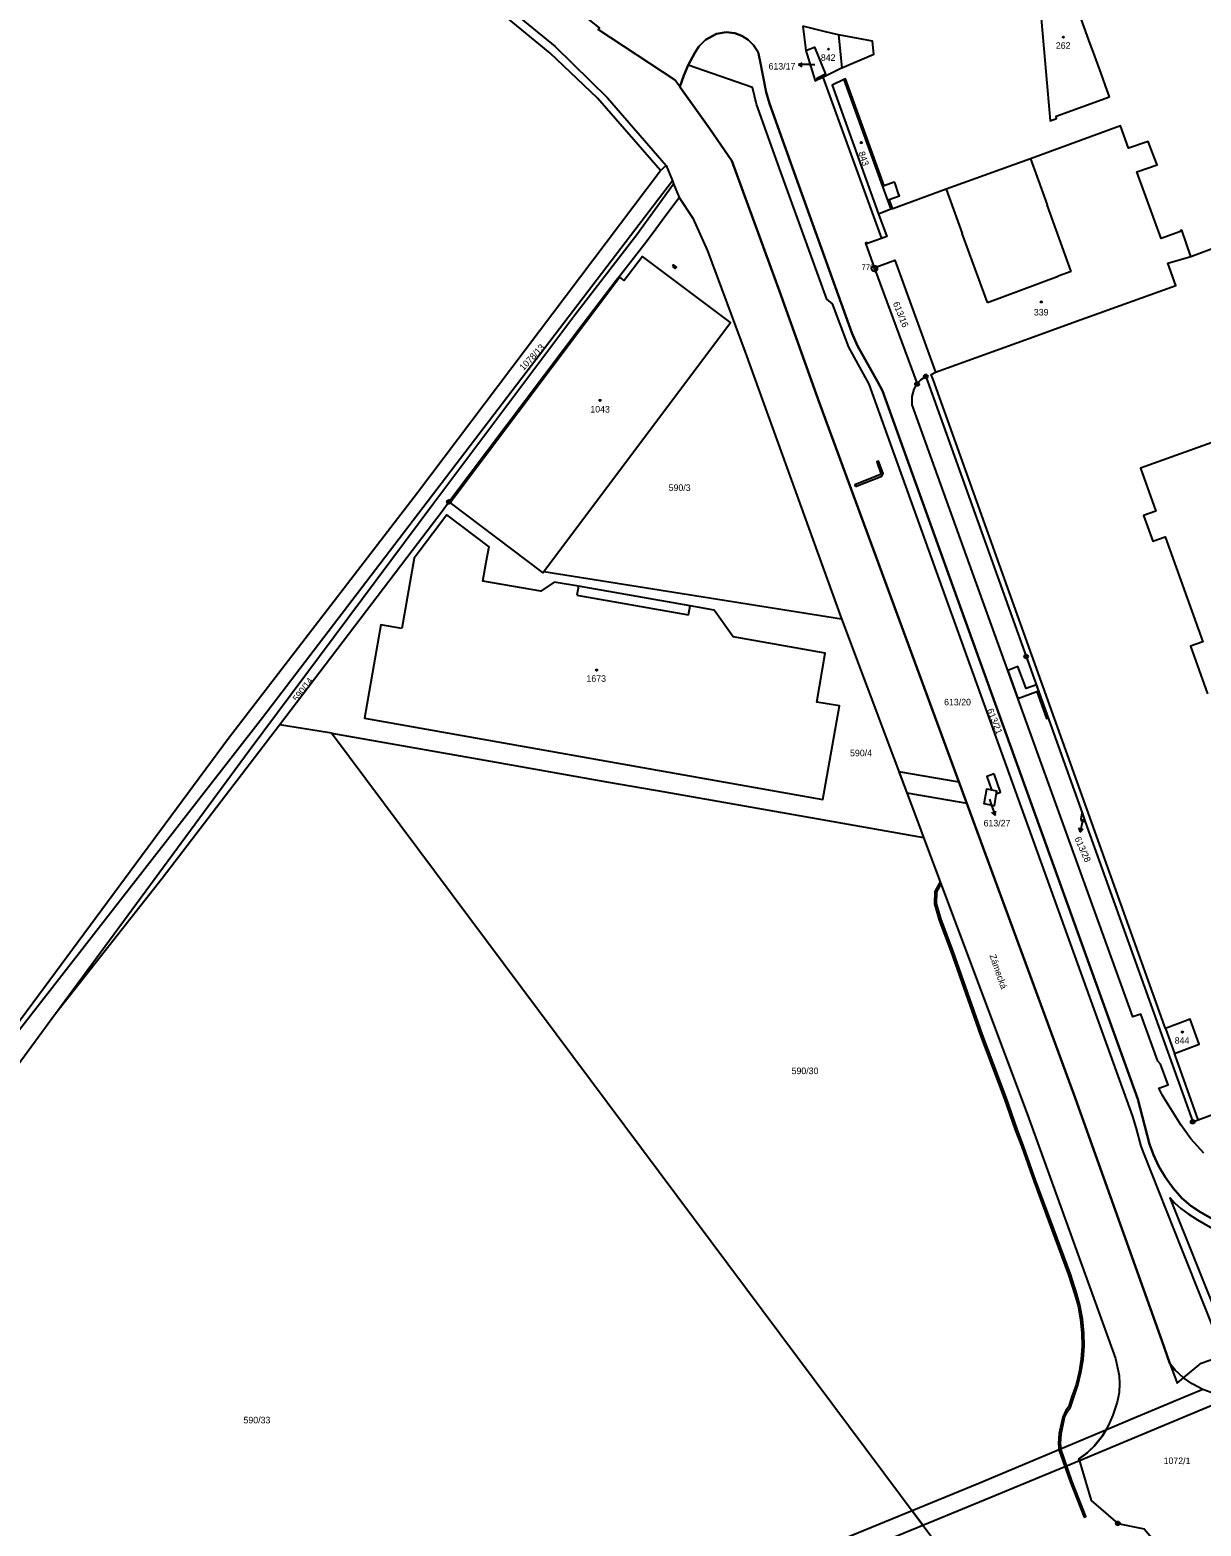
# Model space of a CAD drawing. Extents: x -680203 to -673936, y -1102717 to -1093650.
# Drawn here: x -678314.4 to -678011, y -1099015.6 to -1098628.2 of the extents above; entities that cross this region are included whole.
import ezdxf

# ---------------------------------------------------------------- set-up
doc = ezdxf.new("R2010")
doc.units = 0
for name, color, linetype in [('SOxx02xx_Koleje_param další_Popis10', 7, 'Continuous'), ('SOxx02xx_Staničení_Popis10', 7, 'Continuous'), ('SOxxxxxx_Koleje_LN_parametry_Popis10', 7, 'Continuous'), ('SOxxxxxx_Koleje_param další_Popis10', 7, 'Continuous'), ('SOxxxxxx_Osa_bod_P', 7, 'Continuous'), ('SOxxxxxx_Staničení_Popis10', 7, 'Continuous'), ('x_prac', 7, 'Continuous')]:
    doc.layers.add(name, color=color, linetype=linetype)

msp = doc.modelspace()

# ---------------------------------------------------------------- linework, layer by layer
at = {"layer": 'SOxx02xx_Koleje_param další_Popis10'}
for centre, radius in [((-678095.63, -1098689.98), 0.75), ((-678095.63, -1098689.98), 0.03), ((-678082.3, -1098717.89), 0.5), ((-678084.57, -1098719.85), 0.5), ((-678084.57, -1098719.85), 0.0303), ((-678082.3, -1098717.89), 0.0303), ((-678205.86, -1098750.39), 0.5), ((-678205.86, -1098750.39), 0.0303), ((-678056.31, -1098790.43), 0.5), ((-678056.31, -1098790.43), 0.0303), ((-678013.17, -1098910.9), 0.5), ((-678013.17, -1098910.9), 0.0303), ((-678032.55, -1099014.92), 0.5), ((-678032.55, -1099014.92), 0.0303)]:
    msp.add_circle(centre, radius, dxfattribs=at)
at = {"layer": 'SOxx02xx_Staničení_Popis10'}
for p, q in [((-678115.31, -1098637.14), (-678114.31, -1098636.64)), ((-678112.31, -1098637.14), (-678115.31, -1098637.14)), ((-678115.31, -1098637.14), (-678114.31, -1098637.64)), ((-678112.31, -1098637.14), (-678111.07, -1098637.14)), ((-678065.81, -1098827.39), (-678065.35, -1098828.74)), ((-678065.35, -1098828.74), (-678064.37, -1098831.58)), ((-678064.37, -1098831.58), (-678065.17, -1098830.79)), ((-678064.37, -1098831.58), (-678064.23, -1098830.47)), ((-678041.68, -1098832.94), (-678042.3, -1098835.88)), ((-678041.59, -1098832.53), (-678041.68, -1098832.94)), ((-678042.3, -1098835.88), (-678042.59, -1098834.79)), ((-678042.3, -1098835.88), (-678041.61, -1098835))]:
    msp.add_line(p, q, dxfattribs=at)
at = {"layer": 'SOxxxxxx_Koleje_LN_parametry_Popis10'}
msp.add_lwpolyline([(-678005.69, -1098937.46), (-678011.17, -1098934.28), (-678013.69, -1098932.64), (-678015.98, -1098930.7), (-678018.25, -1098928.14), (-678020.22, -1098925.34), (-678021.93, -1098922.46), (-678023.36, -1098919.5), (-678024.37, -1098916.7), (-678027.36, -1098905.06), (-678056.38, -1098824.57), (-678076.06, -1098770.06), (-678093.55, -1098721.65), (-678094.8, -1098719.18), (-678100.01, -1098709.98), (-678101.44, -1098706.58), (-678115.2, -1098668.45), (-678122.79, -1098647.22), (-678123.63, -1098644.3), (-678125.34, -1098635.94), (-678125.77, -1098633.96), (-678126.93, -1098632.15), (-678128.34, -1098630.73), (-678129.94, -1098629.7), (-678131.77, -1098629.01), (-678134.01, -1098628.78), (-678136.55, -1098629.18), (-678139.35, -1098630.7), (-678141.1, -1098632.48), (-678142.15, -1098634.08), (-678143.84, -1098637.32), (-678145.04, -1098639.97), (-678146.02, -1098642.91), (-678138.26, -1098653.8), (-678132.54, -1098662.08), (-678119.89, -1098696.77), (-678110.18, -1098723.85), (-678043.98, -1098903.73), (-678021.17, -1098967.56), (-678019.05, -1098973.49), (-678017.68, -1098975.26), (-678015.54, -1098977.24), (-678011.01, -1098973.46), (-678004.99, -1098971.32)], dxfattribs=at)
for points in [[(-678147.97, -1098689.42), (-678147.24, -1098689.97), (-678146.9, -1098689.59), (-678147.65, -1098689.02)], [(-678100.53, -1098746.41), (-678093.73, -1098743.69), (-678093.4, -1098743.01), (-678094.54, -1098739.85), (-678095.02, -1098740.03), (-678093.94, -1098742.99), (-678094.09, -1098743.29), (-678100.71, -1098745.95)], [(-678061.06, -1098794.04), (-678058.45, -1098801.29), (-678053.56, -1098799.5), (-678051.02, -1098806.51), (-678050.6, -1098806.37), (-678053.67, -1098797.8), (-678056.32, -1098798.75), (-678058.43, -1098793.02)], [(-678089.28, -1098820.26), (-678087.24, -1098825.69), (-678071.71, -1098828.39), (-678073.7, -1098822.97)], [(-678064.61, -1098820.82), (-678066.5, -1098821.48), (-678065.27, -1098824.96), (-678063.97, -1098825.19), (-678064.1, -1098825.97), (-678062.94, -1098825.56)], [(-678063.97, -1098825.19), (-678064.61, -1098829.07), (-678067.23, -1098828.61), (-678066.54, -1098824.73)], [(-678068.13, -1098888.56), (-678061.99, -1098904.79), (-678059.15, -1098913.02), (-678057.45, -1098917.43), (-678054.26, -1098926.45), (-678050.51, -1098936.59), (-678045.34, -1098950.57), (-678043.7, -1098955.68), (-678042.86, -1098958.54), (-678042.22, -1098962.1), (-678041.9, -1098965.68), (-678041.8, -1098969.04), (-678042.06, -1098972.38), (-678042.62, -1098975.76), (-678043.4, -1098979.01), (-678044.58, -1098982.29), (-678045.25, -1098984.62), (-678046.04, -1098985.68), (-678046.82, -1098987.37), (-678047.76, -1098991.64), (-678047.95, -1098994.23), (-678047.77, -1098996.02), (-678044.9, -1099004.06), (-678041.32, -1099013.32), (-678040.86, -1099013.14), (-678044.44, -1099003.88), (-678047.27, -1098995.9), (-678047.45, -1098994.23), (-678047.26, -1098991.72), (-678046.34, -1098987.53), (-678045.6, -1098985.94), (-678044.79, -1098984.84), (-678042.92, -1098979.15), (-678042.13, -1098975.86), (-678041.56, -1098972.44), (-678041.3, -1098969.06), (-678041.4, -1098965.65), (-678041.72, -1098962.04), (-678042.38, -1098958.42), (-678043.22, -1098955.54), (-678044.86, -1098950.41), (-678050.04, -1098936.41), (-678053.79, -1098926.28), (-678056.98, -1098917.25), (-678058.68, -1098912.84), (-678061.52, -1098904.62), (-678067.66, -1098888.39), (-678075.34, -1098866.56), (-678078.34, -1098858.51), (-678079.55, -1098854.39), (-678079.49, -1098851.38), (-678078.35, -1098849.37), (-678078.58, -1098848.76), (-678079.99, -1098851.24), (-678080.05, -1098854.45), (-678078.82, -1098858.67), (-678075.81, -1098866.74)], [(-678019.05, -1098973.49), (-678017.21, -1098978.63), (-678015.54, -1098977.24), (-678017.68, -1098975.26)], [(-678042.51, -1098998.6), (-678026.18, -1098991.81), (-678013.54, -1098986.55), (-678002.73, -1098982.06), (-678004.67, -1098981.99), (-678007.7, -1098981.31), (-678010.52, -1098980.22), (-678015.15, -1098982.16), (-678027.73, -1098987.43), (-678035.71, -1098990.78), (-678036.55, -1098992.26), (-678038.7, -1098994.96), (-678040.46, -1098996.57), (-678040.91, -1098996.98), (-678042.14, -1098997.85), (-678042.63, -1098998.2)], [(-678042.14, -1098997.85), (-678040.91, -1098996.98), (-678040.46, -1098996.57), (-678038.7, -1098994.96), (-678036.55, -1098992.26), (-678035.71, -1098990.78), (-678068.61, -1099004.58), (-678085.87, -1099011.66), (-678083.09, -1099015.38), (-678066.91, -1099008.74), (-678042.51, -1098998.6), (-678042.63, -1098998.2)], [(-678262.22, -1099201.07), (-678257.8, -1099202.2), (-678229.06, -1099135.14), (-678197.89, -1099062.47), (-678083.09, -1099015.38), (-678085.87, -1099011.66), (-678201.31, -1099059.01), (-678233.2, -1099133.36)]]:
    msp.add_lwpolyline(points, close=True, dxfattribs=at)
at = {"layer": 'SOxxxxxx_Koleje_param další_Popis10'}
for centre in [(-678046.65, -1098630.03), (-678107.52, -1098633.14), (-678099.03, -1098657.33), (-678052.4, -1098698.6), (-678166.71, -1098724.11), (-678167.61, -1098793.94), (-678015.85, -1098887.68)]:
    msp.add_circle(centre, 0.175, dxfattribs=at)
at = {"layer": 'SOxxxxxx_Staničení_Popis10'}
for p, q in [((-678104.97, -1098629.45), (-678104.08, -1098637.96)), ((-678103.55, -1098640.96), (-678093.51, -1098668.68)), ((-678055.19, -1098661.53), (-678053.11, -1098667.28)), ((-678053.11, -1098667.28), (-678050.89, -1098673.44)), ((-678093.51, -1098668.68), (-678092.22, -1098672.25)), ((-678077.04, -1098669.41), (-678072.86, -1098680.9)), ((-678092.22, -1098672.25), (-678091.36, -1098674.62)), ((-678044.66, -1098690.7), (-678050.89, -1098673.44)), ((-678066.35, -1098698.79), (-678072.86, -1098680.9)), ((-678057.51, -1098695.49), (-678048.02, -1098691.95)), ((-678044.66, -1098690.7), (-678048.02, -1098691.95)), ((-678066.35, -1098698.79), (-678057.51, -1098695.49)), ((-678172.3, -1098772.2), (-678172.72, -1098774.51)), ((-678172.72, -1098774.51), (-678143.79, -1098779.6)), ((-678143.79, -1098779.6), (-678143.39, -1098777.34))]:
    msp.add_line(p, q, dxfattribs=at)
at = {"layer": 'x_prac'}
for p, q in [((-678114.17, -1098627.18), (-678113.43, -1098633.5)), ((-678110.36, -1098641.04), (-678109, -1098640.37)), ((-678109, -1098640.37), (-678093.8, -1098682.14)), ((-678151.07, -1098664.58), (-678149.57, -1098663.3)), ((-678149.57, -1098663.3), (-678147.95, -1098667.24)), ((-678147.95, -1098667.24), (-678147.64, -1098667.99)), ((-678147.64, -1098667.99), (-678146.19, -1098671.54)), ((-678013.69, -1098686.8), (-677980.58, -1098674.37)), ((-678095.63, -1098689.98), (-678084.57, -1098719.85)), ((-678205.86, -1098750.39), (-678205.53, -1098750.64)), ((-678181.29, -1098768.38), (-678104.16, -1098780.64)), ((-678041.8, -1098830.94), (-678040.99, -1098833.21)), ((-678345.56, -1098934.2), (-678307.76, -1098882.9)), ((-678020.21, -1098886.74), (-678017.89, -1098893.21)), ((-678011.76, -1098910.4), (-677996.49, -1098904.7))]:
    msp.add_line(p, q, dxfattribs=at)
for points in [[(-678151.07, -1098664.58), (-678167.34, -1098645.87), (-678179.65, -1098634.15), (-678192.23, -1098623.81), (-678205.35, -1098614.7), (-678265.15, -1098578.89), (-678318.9, -1098546.66), (-678342.36, -1098533.35), (-678344.39, -1098532.21), (-678359.9, -1098524.78), (-678374.85, -1098518.7), (-678387.14, -1098514.19), (-678402.55, -1098509.78), (-678418.61, -1098506.25), (-678427.44, -1098504.82), (-678440.47, -1098503.13), (-678456.82, -1098501.86), (-678474.22, -1098501.74), (-678505.48, -1098502.29)], [(-678146.02, -1098642.91), (-678147.26, -1098641.18), (-678167.22, -1098628.06), (-678166.87, -1098627.6), (-678171.88, -1098623.65), (-678178.52, -1098617.99), (-678187.66, -1098611.16), (-678201.02, -1098602.43), (-678211.67, -1098596.37), (-678217.75, -1098593.24), (-678230.88, -1098586.48), (-678237.71, -1098582.93), (-678237.93, -1098583.31), (-678259.8, -1098570.27), (-678267.8, -1098565.43), (-678310.66, -1098539.83), (-678314.28, -1098537.68), (-678315.3, -1098537.06), (-678315.81, -1098536.76), (-678334.65, -1098525.97), (-678336.73, -1098524.87)], [(-678317.84, -1098544.85), (-678264.07, -1098577.09), (-678204.15, -1098612.98), (-678190.9, -1098622.18), (-678178.3, -1098632.49), (-678164.81, -1098645.72), (-678149.57, -1098663.3)], [(-678034.74, -1098645.46), (-678035.74, -1098642.68), (-678036.56, -1098640.42), (-678038.89, -1098633.98), (-678039.7, -1098631.73), (-678048.98, -1098606.05), (-678056.69, -1098603.92), (-678053.43, -1098613.28), (-678050.12, -1098651.71), (-678048.42, -1098651.09), (-678048.58, -1098650.46), (-678034.74, -1098645.46)], [(-678109, -1098640.37), (-678107.57, -1098639.67), (-678104.15, -1098638), (-678104.08, -1098637.96), (-678095.8, -1098634.47), (-678096.16, -1098631.08), (-678104.97, -1098629.45), (-678105.75, -1098629.26), (-678108.32, -1098628.63), (-678114.17, -1098627.18)], [(-678143.84, -1098637.32), (-678142.15, -1098634.08), (-678141.1, -1098632.48), (-678139.35, -1098630.7), (-678136.55, -1098629.18), (-678134.01, -1098628.78), (-678131.77, -1098629.01), (-678129.94, -1098629.7), (-678128.34, -1098630.73), (-678126.93, -1098632.15), (-678125.77, -1098633.96), (-678125.34, -1098635.94), (-678123.63, -1098644.3), (-678122.79, -1098647.22), (-678115.2, -1098668.45), (-678101.44, -1098706.58), (-678100.01, -1098709.98), (-678094.8, -1098719.18), (-678093.55, -1098721.65), (-678076.06, -1098770.06), (-678056.38, -1098824.57), (-678027.36, -1098905.06), (-678024.37, -1098916.7), (-678023.36, -1098919.5), (-678021.93, -1098922.46), (-678020.22, -1098925.34), (-678018.25, -1098928.14), (-678015.98, -1098930.7), (-678013.69, -1098932.64), (-678011.17, -1098934.28), (-678005.69, -1098937.46)], [(-678113.43, -1098633.5), (-678111.15, -1098632.59), (-678108.31, -1098639.64), (-678110.52, -1098640.72), (-678110.36, -1098641.04)], [(-678113.43, -1098633.5), (-678111.74, -1098638.87), (-678110.98, -1098641.33), (-678110.36, -1098641.04)], [(-678146.02, -1098642.91), (-678145.04, -1098639.97), (-678143.84, -1098637.32)], [(-678000.73, -1098981.94), (-678004.99, -1098971.32), (-678015.91, -1098944.11), (-678025.84, -1098919.08), (-678026.49, -1098917.19), (-678027.79, -1098912.36), (-678028.72, -1098909.53), (-678059.07, -1098825.18), (-678078.73, -1098770.6), (-678096.96, -1098719.9), (-678101.32, -1098712.06), (-678102.27, -1098710.28), (-678106.5, -1098699.09), (-678107.99, -1098697.88), (-678120.19, -1098664.03), (-678126.15, -1098647.36), (-678127.21, -1098643.08), (-678143.84, -1098637.32)], [(-678000.73, -1098981.94), (-678002.73, -1098982.06), (-678004.67, -1098981.99), (-678007.7, -1098981.31), (-678010.52, -1098980.22), (-678013.28, -1098978.75), (-678015.54, -1098977.24), (-678017.68, -1098975.26), (-678019.05, -1098973.49), (-678021.17, -1098967.56), (-678043.98, -1098903.73), (-678110.18, -1098723.85), (-678119.89, -1098696.77), (-678132.54, -1098662.08), (-678138.26, -1098653.8), (-678146.02, -1098642.91)], [(-678090.87, -1098674.51), (-678091.8, -1098672.1), (-678089.17, -1098671.15), (-678089.26, -1098670.84), (-678090.24, -1098667.96), (-678090.47, -1098667.58), (-678093.09, -1098668.53), (-678103.13, -1098640.8), (-678103.55, -1098640.96), (-678106.56, -1098642.49), (-678094.53, -1098675.86)], [(-678013.69, -1098686.8), (-678015.96, -1098679.98), (-678016.37, -1098680.13), (-678016.3, -1098680.34), (-678021.31, -1098682.2), (-678027.6, -1098664.87), (-678022.41, -1098663.06), (-678023.6, -1098659.98), (-678024.74, -1098657.04), (-678029.83, -1098658.75), (-678031.91, -1098653.01), (-678055.19, -1098661.53), (-678077.04, -1098669.41), (-678090.87, -1098674.51)], [(-678351.19, -1098930.75), (-678262.97, -1098811.53), (-678214.04, -1098747.98), (-678151.07, -1098664.58)], [(-678147.95, -1098667.24), (-678254.18, -1098806.31), (-678351.19, -1098930.75)], [(-678307.76, -1098882.9), (-678257.57, -1098814.77), (-678210.05, -1098750.98), (-678173.46, -1098702.32), (-678157.17, -1098681.17), (-678147.64, -1098667.99)], [(-678205.86, -1098750.39), (-678171.1, -1098704.17), (-678162.51, -1098692.97), (-678161.42, -1098691.55), (-678154.8, -1098683.01), (-678152.29, -1098679.67), (-678149.91, -1098676.49), (-678146.19, -1098671.54)], [(-678146.19, -1098671.54), (-678142.71, -1098676.95), (-678138.84, -1098685.34), (-678129.12, -1098711.65), (-678104.16, -1098780.64)], [(-678090.87, -1098674.51), (-678091.36, -1098674.62), (-678094.53, -1098675.86)], [(-678094.53, -1098675.86), (-678092.41, -1098681.63), (-678093.8, -1098682.14)], [(-678093.8, -1098682.14), (-678095.5, -1098682.77), (-678097.38, -1098683.46), (-678097.48, -1098683.21), (-678097.9, -1098683.37), (-678095.63, -1098689.98)], [(-678181.29, -1098768.38), (-678132.91, -1098703.94), (-678155.69, -1098686.8), (-678160.46, -1098693.06), (-678161.61, -1098692.2), (-678205.53, -1098750.64)], [(-678095.63, -1098689.98), (-678095.2, -1098689.82), (-678095.3, -1098689.57), (-678090.3, -1098687.75), (-678079.81, -1098716.78)], [(-678079.81, -1098716.78), (-678053.44, -1098707.28), (-678044.24, -1098703.97), (-678017.51, -1098694.34), (-678019.59, -1098688.59), (-678013.69, -1098686.8)], [(-678020.21, -1098886.74), (-678020.46, -1098886.04), (-678080.42, -1098718.68), (-678080.89, -1098717.39), (-678079.81, -1098716.78)], [(-678010.28, -1098919.03), (-678013.64, -1098915.33), (-678016.22, -1098911.74), (-678020.98, -1098904.08), (-678021.98, -1098902.22), (-678019.55, -1098901.34), (-678021.49, -1098896), (-678022.2, -1098895.22), (-678026.6, -1098883.03), (-678028.65, -1098883.78), (-678050.44, -1098823.52), (-678070.2, -1098768.67), (-678085.81, -1098725.24), (-678085.86, -1098723.09), (-678085.37, -1098721.18), (-678084.57, -1098719.85)], [(-678084.57, -1098719.85), (-678083.53, -1098718.65), (-678082.3, -1098717.89), (-678056.31, -1098790.43), (-678041.8, -1098830.94)], [(-677993.17, -1098729.67), (-678026.66, -1098741.69), (-678022.68, -1098752.77), (-678025.88, -1098753.92), (-678023.49, -1098760.57), (-678020.29, -1098759.42), (-678010.53, -1098786.62), (-678013.73, -1098787.77), (-678009.3, -1098800.1)], [(-678249.72, -1098808.13), (-678215.35, -1098762.96), (-678207.65, -1098752.78), (-678205.86, -1098750.39)], [(-678205.53, -1098750.64), (-678181.56, -1098768.73), (-678181.29, -1098768.38)], [(-678218.09, -1098783.19), (-678223.51, -1098782.23), (-678227.77, -1098806.42), (-678108.99, -1098827.42), (-678104.7, -1098803.22), (-678110.57, -1098802.21), (-678108.4, -1098789.6), (-678132.25, -1098785.36), (-678137.14, -1098778.43), (-678143.39, -1098777.34), (-678172.3, -1098772.2), (-678178.55, -1098771.15), (-678182.01, -1098773.52), (-678197.05, -1098770.88), (-678196.18, -1098766.01), (-678195.53, -1098762.33), (-678195.39, -1098761.99), (-678206.43, -1098753.7), (-678213.55, -1098763.25), (-678214.86, -1098764.99), (-678218.09, -1098783.19)], [(-678104.16, -1098780.64), (-678083.94, -1098834.48), (-678082.87, -1098837.32)], [(-678307.76, -1098882.9), (-678280.16, -1098847.82), (-678249.72, -1098808.13)], [(-678236.31, -1098810.28), (-678237.34, -1098810.1), (-678249.72, -1098808.13)], [(-678236.31, -1098810.28), (-678222.58, -1098812.69), (-678193.62, -1098817.81), (-678164.51, -1098822.98), (-678149.93, -1098825.47), (-678109.22, -1098832.67), (-678082.87, -1098837.32)], [(-678066.48, -1099037.61), (-678151.39, -1098923.94), (-678236.31, -1098810.28)], [(-678063.97, -1098825.19), (-678064.61, -1098829.07), (-678067.23, -1098828.61), (-678066.54, -1098824.73), (-678063.97, -1098825.19)], [(-678040.99, -1098833.21), (-678041.87, -1098833.05), (-678042.08, -1098832.43), (-678041.8, -1098830.94)], [(-678040.99, -1098833.21), (-678013.17, -1098910.9), (-678011.76, -1098910.4)], [(-678082.87, -1098837.32), (-678056.02, -1098908.9), (-678033.14, -1098972.19), (-678032.22, -1098976.65), (-678032.09, -1098978.65), (-678032.25, -1098981.03), (-678032.77, -1098983.49), (-678033.87, -1098986.89), (-678035.06, -1098989.64), (-678036.55, -1098992.26), (-678038.7, -1098994.96), (-678040.91, -1098996.98), (-678042.63, -1098998.2), (-678039.51, -1099008.97), (-678032.55, -1099014.92), (-678025.78, -1099016.31), (-678021.53, -1099021.37)], [(-678017.89, -1098893.21), (-678011.47, -1098890.82), (-678013.8, -1098884.35), (-678020.21, -1098886.74)], [(-678011.76, -1098910.4), (-678017.72, -1098893.69), (-678017.89, -1098893.21)], [(-677996.81, -1098980.81), (-677997.56, -1098978.84), (-678000.12, -1098977.78), (-678003, -1098970.61), (-678004.23, -1098967.56), (-678005.4, -1098964.65), (-678018.99, -1098930.64), (-678017.87, -1098931.9), (-678016.27, -1098933.38), (-678014.38, -1098934.78), (-678011.93, -1098936.32), (-678006.42, -1098939.52), (-678002.57, -1098940.88), (-678003.21, -1098942.73), (-677998.05, -1098944.57), (-677996.09, -1098945.28), (-677994.93, -1098943.51), (-677994.17, -1098941.51)]]:
    msp.add_lwpolyline(points, dxfattribs=at)

# ---------------------------------------------------------------- texts
at = {"layer": 'SOxx02xx_Koleje_param další_Popis10'}
msp.add_text('779', height=1.5, dxfattribs=at).set_placement((-678098.97, -1098690.35))
at = {"layer": 'SOxx02xx_Staničení_Popis10'}
msp.add_text('Zámecká', height=1.7, rotation=289, dxfattribs=at).set_placement((-678065.84, -1098867.87))
at = {"layer": 'SOxxxxxx_Osa_bod_P'}
for s, p in [('262', (-678048.63, -1098633.05)), ('842', (-678109.5, -1098636.17)), ('613/17', (-678123.05, -1098638.42)), ('339', (-678054.32, -1098702.11)), ('1043', (-678169.22, -1098727.24)), ('590/3', (-678148.93, -1098747.56)), ('1673', (-678170.22, -1098796.97)), ('613/20', (-678077.57, -1098803.09)), ('590/4', (-678101.94, -1098816.27)), ('613/27', (-678067.34, -1098834.43)), ('844', (-678017.83, -1098890.71)), ('590/30', (-678117.08, -1098898.58)), ('590/33', (-678259.07, -1098989.02)), ('1072/1', (-678020.7, -1098999.56))]:
    msp.add_text(s, height=1.7, dxfattribs=at).set_placement(p)
for s, rotation, p in [('843', 289, (-678099.81, -1098659.96)), ('613/16', 292, (-678090.88, -1098698.94)), ('1078/13', 47, (-678186.5, -1098716.5)), ('590/14', 53, (-678245.11, -1098802.26)), ('613/21', 292, (-678066.52, -1098804.28)), ('613/28', 294, (-678043.84, -1098837.55))]:
    msp.add_text(s, height=1.7, rotation=rotation, dxfattribs=at).set_placement(p)

doc.saveas('drawing.dxf')
